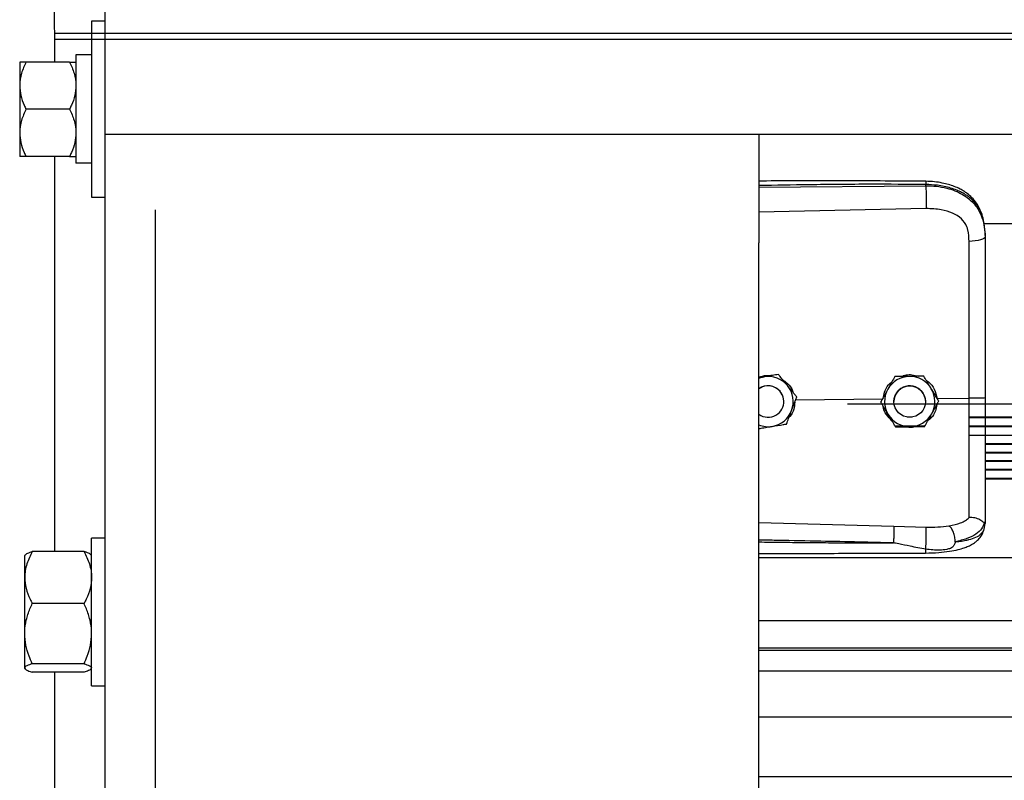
# Model space of a CAD drawing. Header units: inches. Extents: x 170 to 284, y 215 to 248.
# Tile 353 of 656: x 202.249 to 202.584, y 224.15 to 224.409. Entities that reach past the tile are written whole.
import ezdxf

# ---------------------------------------------------------------- set-up
doc = ezdxf.new("R2010")
doc.units = ezdxf.units.IN
doc.header["$LTSCALE"] = 0.25
doc.header["$MEASUREMENT"] = 0
doc.layers.add('RH FRONT OF HOOD', color=7, linetype='Continuous')

msp = doc.modelspace()

# ---------------------------------------------------------------- linework, layer by layer
at = {"layer": 'RH FRONT OF HOOD'}
for p, q in [((202.2606350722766, 224.3947767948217), (202.2605133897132, 224.4563797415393)), ((202.2777556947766, 220.1328032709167), (202.2777556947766, 224.4563797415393)), ((202.2777556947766, 224.4086787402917), (202.2731673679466, 224.4086787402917)), ((202.2731673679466, 224.4086787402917), (202.2731673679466, 224.3487565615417)), ((206.7721258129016, 224.4045334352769), (202.2608417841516, 224.4045334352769)), ((206.7721258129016, 224.402427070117), (202.2608417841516, 224.402427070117)), ((202.2731673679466, 224.3971908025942), (202.2678257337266, 224.3971908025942)), ((202.2678257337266, 224.3971908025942), (202.2678257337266, 224.3603014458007)), ((202.2486848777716, 224.3947767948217), (202.2486848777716, 224.3867472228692)), ((202.2656856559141, 224.3947767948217), (202.2508249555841, 224.3947767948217)), ((202.2486848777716, 224.3867472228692), (202.2486848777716, 224.3706880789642)), ((202.2656856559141, 224.3787176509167), (202.2508249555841, 224.3787176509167)), ((202.2486848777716, 224.3706880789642), (202.2486848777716, 224.3626585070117)), ((202.2777556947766, 224.3701573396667), (206.7721258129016, 224.3701573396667)), ((202.5003237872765, 224.3701573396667), (202.5003237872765, 224.3332527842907)), ((202.2656856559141, 224.3626585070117), (202.2508249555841, 224.3626585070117)), ((202.2606350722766, 224.2280554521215), (202.2606350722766, 224.3626585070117)), ((202.2731673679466, 224.3603014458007), (202.2678257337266, 224.3603014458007)), ((202.5571710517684, 224.3526601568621), (202.5571710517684, 224.3530715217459)), ((202.5003237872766, 224.3521234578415), (202.5571710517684, 224.3526601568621)), ((202.2731673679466, 224.3487565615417), (202.2777556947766, 224.3487565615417)), ((202.2948763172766, 220.1328032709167), (202.2948763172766, 224.3444764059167)), ((202.557267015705, 224.3448713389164), (202.5003237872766, 224.3436617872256)), ((202.5768719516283, 224.3397961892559), (206.4624382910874, 224.3397961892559)), ((202.5003237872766, 220.1328032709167), (202.5003237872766, 224.3332527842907)), ((202.5773665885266, 224.3357369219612), (202.5773665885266, 224.33524860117)), ((202.5020983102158, 224.2875954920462), (202.5003237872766, 224.2873066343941)), ((202.5069763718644, 224.2883916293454), (202.5060478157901, 224.2882405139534)), ((202.5069763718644, 224.2883899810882), (202.5069763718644, 224.2883916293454)), ((202.5466154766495, 224.2876318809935), (202.5466154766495, 224.2876335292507)), ((202.5564989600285, 224.2877801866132), (202.5564989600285, 224.2877818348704)), ((202.5128579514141, 224.2797529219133), (202.5425559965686, 224.2800372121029)), ((202.5132301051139, 224.2807351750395), (202.5132301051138, 224.2807368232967)), ((202.5609953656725, 224.2802137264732), (202.5719089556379, 224.2803181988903)), ((202.5615691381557, 224.2792949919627), (202.5615691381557, 224.2792966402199)), ((202.5773665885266, 224.2803878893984), (202.5773665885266, 224.2738697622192)), ((202.5088241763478, 224.279145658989), (202.5088241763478, 224.2791464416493)), ((202.5304915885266, 224.2784037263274), (202.6931375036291, 224.2784037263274)), ((202.5418021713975, 224.2789983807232), (202.5418021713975, 224.2790000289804)), ((202.5463354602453, 224.2791464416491), (202.5463354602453, 224.2791456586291)), ((202.5570358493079, 224.2791456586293), (202.5570358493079, 224.2791464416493)), ((202.5449455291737, 224.2738691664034), (202.544433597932, 224.2738691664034)), ((202.544534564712, 224.2737537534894), (202.5450375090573, 224.2737537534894)), ((202.5525706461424, 224.2738691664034), (202.5508006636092, 224.2738691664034)), ((202.5583338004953, 224.2737537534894), (202.5591541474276, 224.2737537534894)), ((202.5592560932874, 224.2738691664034), (202.5584257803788, 224.2738691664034)), ((206.4610578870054, 224.2738691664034), (202.5719097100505, 224.2738691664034)), ((202.5719097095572, 224.2737537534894), (206.4610578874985, 224.2737537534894)), ((202.5568449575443, 224.2708213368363), (202.5466882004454, 224.2708213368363)), ((202.546756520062, 224.2707070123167), (202.5567812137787, 224.2707070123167)), ((202.5719096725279, 224.2707070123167), (206.4610579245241, 224.2707070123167)), ((206.4610579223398, 224.2708213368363), (202.5719096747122, 224.2708213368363)), ((202.5773665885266, 224.2705524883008), (202.5773665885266, 224.267802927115)), ((202.5719095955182, 224.2676893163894), (206.4610580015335, 224.2676893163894)), ((206.4610581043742, 224.2648010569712), (202.5773665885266, 224.2648010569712)), ((202.5773665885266, 224.2646903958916), (206.4610581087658, 224.2646903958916)), ((206.4610582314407, 224.2618154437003), (202.5773665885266, 224.2618154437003)), ((202.5773665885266, 224.2617026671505), (206.4610582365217, 224.2617026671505)), ((206.4610583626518, 224.2589715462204), (202.5773665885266, 224.2589715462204)), ((202.5773665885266, 224.2588587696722), (206.4610583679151, 224.2588587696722)), ((206.4610584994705, 224.2559838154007), (202.5773665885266, 224.2559838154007)), ((202.5773665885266, 224.2558731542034), (206.4610585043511, 224.2558731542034)), ((206.4610586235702, 224.2529848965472), (202.5773665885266, 224.2529848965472)), ((202.5773665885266, 224.2528712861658), (206.4610586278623, 224.2528712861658)), ((202.5003237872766, 224.2379900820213), (202.5462594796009, 224.2366582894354)), ((202.5462594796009, 224.2366582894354), (202.5572451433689, 224.2363961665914)), ((202.5770268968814, 224.2356815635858), (202.5773665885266, 224.2376667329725)), ((202.5773665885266, 224.2381955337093), (202.5773665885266, 224.2376667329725)), ((202.2777556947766, 224.2326616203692), (202.2731673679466, 224.2326616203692)), ((202.2731673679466, 224.1823612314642), (202.2731673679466, 224.2326616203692)), ((202.2505889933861, 224.2269949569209), (202.2503969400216, 224.2267721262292)), ((202.2503969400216, 224.2192305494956), (202.2503969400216, 224.2267721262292)), ((202.2705992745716, 224.2280554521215), (202.2529650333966, 224.2280554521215)), ((202.2731673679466, 224.2267721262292), (202.272975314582, 224.2269949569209)), ((202.5003237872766, 224.226018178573), (206.5326438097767, 224.226018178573)), ((202.2503969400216, 224.2001336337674), (202.2503969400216, 224.2192305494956)), ((202.2705992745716, 224.2104056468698), (202.2529650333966, 224.2104056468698)), ((202.5003237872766, 224.2046391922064), (206.5326438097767, 224.2046391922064)), ((202.2503969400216, 224.1884145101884), (202.2503969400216, 224.2001336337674)), ((206.5326438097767, 224.1951539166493), (202.5003237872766, 224.1951539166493)), ((202.5003237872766, 224.1945145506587), (206.5326438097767, 224.1945145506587)), ((202.2705992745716, 224.1898616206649), (202.2529650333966, 224.1898616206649)), ((202.2503969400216, 224.1882507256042), (202.2503969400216, 224.1884145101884)), ((202.2503969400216, 224.1882507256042), (202.2505889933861, 224.1880278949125)), ((202.2705992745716, 224.1869673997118), (202.2529650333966, 224.1869673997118)), ((202.2606350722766, 224.0568492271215), (202.2606350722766, 224.1869673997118)), ((202.272975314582, 224.1880278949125), (202.2731673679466, 224.1882507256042)), ((202.5003237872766, 224.1874964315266), (206.5326438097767, 224.1874964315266)), ((202.2731673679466, 224.1823612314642), (202.2777556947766, 224.1823612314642)), ((202.5003237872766, 224.1718123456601), (206.5326438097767, 224.1718123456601)), ((202.5003237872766, 224.1514243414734), (206.5326438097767, 224.1514243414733))]:
    msp.add_line(p, q, dxfattribs=at)
at = {"layer": 'RH FRONT OF HOOD', "flags": 128}
for points in [[(202.5773665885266, 224.33524860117), (202.577262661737, 224.3349528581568), (202.5769547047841, 224.3346679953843), (202.5764540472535, 224.3344044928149), (202.5757791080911, 224.3341720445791), (202.5749547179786, 224.3339792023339), (202.5740112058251, 224.3338330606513), (202.5729832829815, 224.3337389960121), (202.5719087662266, 224.3337004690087)], [(202.5003237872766, 224.2871060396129), (202.501007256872, 224.2873436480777), (202.5020983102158, 224.2875954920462)], [(202.5562784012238, 224.2818907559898), (202.5568832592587, 224.280415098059), (202.5570358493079, 224.2791464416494)]]:
    msp.add_lwpolyline(points, dxfattribs=at)
at = {"layer": 'RH FRONT OF HOOD'}
msp.add_circle((202.5516856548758, 224.2791456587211), 0.005350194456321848, dxfattribs=at)
for centre, radius, start, end in [((202.5034739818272, 224.2791464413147), 0.008560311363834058, 39.24773070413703, 99.24772960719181), ((202.5516856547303, 224.2791464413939), 0.008560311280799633, 90.85968127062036, 150.8596805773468), ((202.551685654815, 224.2791464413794), 0.008560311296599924, 30.85968260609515, 90.85968183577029), ((202.5034739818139, 224.2791464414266), 0.005350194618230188, 39.247730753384, 126.0718980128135), ((202.5034739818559, 224.2791456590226), 0.005350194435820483, 300.009742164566, 126.0718999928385), ((202.5034739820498, 224.2791464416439), 0.005350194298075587, 5.902783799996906e-08, 39.24773054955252), ((202.5034739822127, 224.2791464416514), 0.008560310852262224, 339.2477292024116, 39.24773059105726), ((202.5516856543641, 224.2791464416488), 0.00856031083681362, 150.8596808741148, 210.8596823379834), ((202.5516856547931, 224.2791464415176), 0.005350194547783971, 30.85968222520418, 179.9999985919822), ((202.5516856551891, 224.2791464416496), 0.008560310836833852, 330.8596808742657, 30.85968233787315), ((202.5034739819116, 224.2791464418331), 0.008560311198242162, 279.2477290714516, 339.2477287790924), ((202.5034739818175, 224.2791456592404), 0.005350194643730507, 233.9281021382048, 300.0097413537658), ((202.5516856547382, 224.279146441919), 0.00856031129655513, 210.8596826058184, 270.8596818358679), ((202.5516856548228, 224.2791464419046), 0.008560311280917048, 270.8596812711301, 330.8596805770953), ((202.5034739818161, 224.2791464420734), 0.008560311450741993, 248.4076756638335, 279.2477294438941)]:
    msp.add_arc(centre, radius, start, end, dxfattribs=at)
for points, knots in [([(202.2508249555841, 224.3947767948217), (202.25026259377, 224.3935276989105), (202.2491173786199, 224.3909839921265), (202.2486887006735, 224.3882072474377), (202.2486849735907, 224.3867838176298), (202.2486848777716, 224.3867472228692)], [0, 0, 0, 0, 0.4845461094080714, 0.9867482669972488, 1, 1, 1, 1]), ([(202.2508249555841, 224.3947767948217), (202.2505070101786, 224.3947767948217), (202.2497547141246, 224.3947767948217), (202.248887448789, 224.3947767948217), (202.2487529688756, 224.3947767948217), (202.2486848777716, 224.3947767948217)], [0, 0, 0, 0, 0.2654446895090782, 0.6280732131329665, 1, 1, 1, 1]), ([(202.2656856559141, 224.3947767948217), (202.2662480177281, 224.3935276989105), (202.2673932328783, 224.3909839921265), (202.2678219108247, 224.3882072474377), (202.2678256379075, 224.3867838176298), (202.2678257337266, 224.3867472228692)], [0, 0, 0, 0, 0.4845461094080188, 0.9867482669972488, 0.9999999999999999, 0.9999999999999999, 0.9999999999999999, 0.9999999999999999]), ([(202.2656856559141, 224.3947767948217), (202.2660036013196, 224.3947767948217), (202.2667558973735, 224.3947767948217), (202.2676231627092, 224.3947767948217), (202.2677576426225, 224.3947767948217), (202.2678257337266, 224.3947767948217)], [0, 0, 0, 0, 0.2654446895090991, 0.6280732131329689, 1, 1, 1, 1]), ([(202.2486848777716, 224.3867472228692), (202.2487664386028, 224.3856223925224), (202.2489325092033, 224.3833320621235), (202.2498930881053, 224.3806713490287), (202.2506155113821, 224.3791567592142), (202.2508249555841, 224.3787176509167)], [0, 0, 0, 0, 0.4066348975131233, 0.8279722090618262, 1, 1, 1, 1]), ([(202.2678257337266, 224.3867472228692), (202.2677441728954, 224.3856223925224), (202.2675781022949, 224.3833320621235), (202.2666175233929, 224.3806713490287), (202.2658951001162, 224.3791567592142), (202.2656856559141, 224.3787176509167)], [0, 0, 0, 0, 0.4066348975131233, 0.8279722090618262, 1, 1, 1, 1]), ([(202.2508249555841, 224.3787176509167), (202.25026259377, 224.3774685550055), (202.2491173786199, 224.3749248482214), (202.2486887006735, 224.3721481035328), (202.2486849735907, 224.3707246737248), (202.2486848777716, 224.3706880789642)], [0, 0, 0, 0, 0.4845461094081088, 0.9867482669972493, 1, 1, 1, 1]), ([(202.2656856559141, 224.3787176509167), (202.2662480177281, 224.3774685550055), (202.2673932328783, 224.3749248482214), (202.2678219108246, 224.3721481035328), (202.2678256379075, 224.3707246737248), (202.2678257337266, 224.3706880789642)], [0, 0, 0, 0, 0.4845461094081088, 0.9867482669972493, 1, 1, 1, 1]), ([(202.2486848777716, 224.3706880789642), (202.2487664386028, 224.3695632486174), (202.2489325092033, 224.3672729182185), (202.2498930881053, 224.3646122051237), (202.2506155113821, 224.3630976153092), (202.2508249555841, 224.3626585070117)], [0, 0, 0, 0, 0.4066348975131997, 0.8279722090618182, 1, 1, 1, 1]), ([(202.2678257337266, 224.3706880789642), (202.2677441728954, 224.3695632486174), (202.2675781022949, 224.3672729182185), (202.2666175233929, 224.3646122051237), (202.2658951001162, 224.3630976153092), (202.2656856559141, 224.3626585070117)], [0, 0, 0, 0, 0.4066348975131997, 0.8279722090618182, 1, 1, 1, 1]), ([(202.2508249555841, 224.3626585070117), (202.2505070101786, 224.3626585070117), (202.2497547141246, 224.3626585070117), (202.248887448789, 224.3626585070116), (202.2487529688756, 224.3626585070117), (202.2486848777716, 224.3626585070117)], [0, 0, 0, 0, 0.2654446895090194, 0.6280732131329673, 1, 1, 1, 1]), ([(202.2656856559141, 224.3626585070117), (202.2660036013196, 224.3626585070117), (202.2667558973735, 224.3626585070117), (202.2676231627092, 224.3626585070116), (202.2677576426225, 224.3626585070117), (202.2678257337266, 224.3626585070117)], [0, 0, 0, 0, 0.2654446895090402, 0.6280732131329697, 1, 1, 1, 1]), ([(202.5571524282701, 224.3541636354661), (202.5479354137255, 224.3542315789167), (202.5298485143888, 224.3543649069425), (202.5109049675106, 224.3543075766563), (202.5011792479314, 224.3542547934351), (202.5003237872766, 224.3542501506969)], [0, 0, 0, 0, 0.4865830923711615, 0.9548405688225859, 1, 1, 1, 1]), ([(202.5571710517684, 224.3530715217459), (202.5508652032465, 224.3531108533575), (202.5376261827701, 224.3531934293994), (202.518676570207, 224.3530122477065), (202.5060360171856, 224.3527912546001), (202.5003237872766, 224.3526913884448)], [0, 0, 0, 0, 0.3326703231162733, 0.6984356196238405, 1, 1, 1, 1]), ([(202.5571522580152, 224.3541477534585), (202.5571534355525, 224.3541517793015), (202.5571574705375, 224.3541655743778), (202.5571626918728, 224.3540506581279), (202.5571693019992, 224.3537578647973), (202.5571703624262, 224.3533419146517), (202.5571710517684, 224.3530715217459)], [0, 0, 0, 0, 0.09787641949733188, 0.3353863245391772, 0.5679606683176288, 1, 1, 1, 1]), ([(202.5772801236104, 224.3377800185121), (202.5771611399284, 224.3388504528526), (202.5769457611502, 224.3407881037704), (202.576200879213, 224.3433067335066), (202.5753436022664, 224.3452164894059), (202.574268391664, 224.3469691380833), (202.5729533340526, 224.348557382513), (202.5714826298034, 224.349852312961), (202.5701089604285, 224.3508121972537), (202.568666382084, 224.3516436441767), (202.5662881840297, 224.3527107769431), (202.5633517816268, 224.353523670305), (202.560042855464, 224.3540521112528), (202.5581510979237, 224.3541251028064), (202.5571524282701, 224.3541636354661)], [0, 0, 0, 0, 0.1084465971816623, 0.1963050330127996, 0.269182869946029, 0.3279968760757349, 0.4149595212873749, 0.4916410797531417, 0.53897604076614, 0.5941910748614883, 0.6694152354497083, 0.8148545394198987, 0.9022606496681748, 1, 1, 1, 1]), ([(202.5773665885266, 224.3357369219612), (202.5773038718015, 224.3370933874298), (202.5771854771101, 224.3396540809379), (202.5762159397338, 224.3431450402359), (202.5749267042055, 224.345556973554), (202.5735628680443, 224.3472596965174), (202.5724799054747, 224.3483030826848), (202.571420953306, 224.3491315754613), (202.5704315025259, 224.3497915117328), (202.5691971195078, 224.3504865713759), (202.5676031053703, 224.3512122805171), (202.5649393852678, 224.3521203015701), (202.5614042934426, 224.3528802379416), (202.5584977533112, 224.3530115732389), (202.5571710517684, 224.3530715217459)], [0, 0, 0, 0, 0.1307156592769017, 0.2467609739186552, 0.3577928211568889, 0.4170971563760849, 0.4791482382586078, 0.5177152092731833, 0.5590896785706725, 0.6032945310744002, 0.6633484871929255, 0.7353692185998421, 0.8792082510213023, 1, 1, 1, 1]), ([(202.5571710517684, 224.3526601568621), (202.5571927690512, 224.3520843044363), (202.5572378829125, 224.3508880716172), (202.5572788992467, 224.3486630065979), (202.5572921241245, 224.3464856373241), (202.5572751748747, 224.345395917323), (202.557267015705, 224.3448713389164)], [0, 0, 0, 0, 0.2406941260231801, 0.4999999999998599, 0.7593058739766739, 1, 1, 1, 1]), ([(202.5571710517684, 224.3526601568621), (202.5583678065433, 224.3526284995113), (202.5608000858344, 224.3525641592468), (202.5641296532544, 224.3519454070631), (202.5671080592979, 224.3510022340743), (202.5696396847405, 224.3497886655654), (202.5718852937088, 224.3482427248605), (202.573747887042, 224.3464075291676), (202.5752415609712, 224.3442723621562), (202.5764108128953, 224.34171780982), (202.5772076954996, 224.3386414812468), (202.5773131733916, 224.3363891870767), (202.5773665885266, 224.33524860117)], [0, 0, 0, 0, 0.1094013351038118, 0.2223468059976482, 0.315179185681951, 0.4102231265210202, 0.5012749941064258, 0.5946006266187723, 0.6834485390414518, 0.7745330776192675, 0.8858211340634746, 1, 1, 1, 1]), ([(202.571483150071, 224.3376337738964), (202.5714831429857, 224.337633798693), (202.5713805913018, 224.3379927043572), (202.5708853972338, 224.3393988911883), (202.5693493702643, 224.3416015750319), (202.5662823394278, 224.3435048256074), (202.5621661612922, 224.3447164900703), (202.559013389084, 224.34481614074), (202.557267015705, 224.3448713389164)], [0, 0, 0, 0, 4.497367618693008e-06, 0.06509473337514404, 0.261670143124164, 0.4753105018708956, 0.709365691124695, 1, 1, 1, 1]), ([(202.5719087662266, 224.3337004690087), (202.571838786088, 224.3350251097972), (202.5717688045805, 224.3363497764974), (202.5714831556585, 224.3376337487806), (202.571483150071, 224.3376337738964)], [0, 0, 0, 0, 0.999980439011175, 1, 1, 1, 1]), ([(202.5719089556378, 224.2803182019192), (202.5719089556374, 224.2803182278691), (202.5719088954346, 224.2837045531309), (202.5719088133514, 224.2907512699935), (202.5719087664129, 224.3014244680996), (202.5719087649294, 224.3123005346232), (202.5719087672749, 224.323087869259), (202.571908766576, 224.3301629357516), (202.5719087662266, 224.3337004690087)], [0, 0, 0, 0, 1.439079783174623e-06, 0.1877923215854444, 0.3908439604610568, 0.5938956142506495, 0.796947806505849, 1, 1, 1, 1]), ([(202.5773665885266, 224.33524860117), (202.5773665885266, 224.3316184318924), (202.5773665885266, 224.3243475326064), (202.5773665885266, 224.3132667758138), (202.5773665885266, 224.3020841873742), (202.5773665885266, 224.2911155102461), (202.5773665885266, 224.2838676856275), (202.5773665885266, 224.2803878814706)], [0, 0, 0, 0, 0.2027568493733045, 0.4061035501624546, 0.60886041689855, 0.8122072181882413, 1, 1, 1, 1]), ([(202.5003237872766, 224.2874255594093), (202.5011614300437, 224.2877061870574), (202.5025706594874, 224.2881783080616), (202.5040437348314, 224.2880596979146), (202.5046412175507, 224.2880115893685)], [0, 0, 0, 0, 0.5943977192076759, 1, 1, 1, 1]), ([(202.5069763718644, 224.2883899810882), (202.506300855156, 224.2882799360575), (202.5049339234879, 224.288057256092), (202.5032688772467, 224.2877860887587), (202.5023156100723, 224.2876308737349), (202.5020983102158, 224.2875954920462)], [0, 0, 0, 0, 0.4299704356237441, 0.8700602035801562, 0.9999999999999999, 0.9999999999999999, 0.9999999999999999, 0.9999999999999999]), ([(202.5101032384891, 224.2845644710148), (202.5099795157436, 224.2847159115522), (202.5090118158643, 224.285900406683), (202.5079506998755, 224.2871991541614), (202.5070713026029, 224.2882754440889), (202.5069763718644, 224.2883916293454)], [0, 0, 0, 0, 0.1156468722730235, 0.9045342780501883, 1, 1, 1, 1]), ([(202.5101032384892, 224.2845623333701), (202.5099795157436, 224.2847137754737), (202.5090118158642, 224.2858982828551), (202.5079506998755, 224.2871972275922), (202.5070713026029, 224.2882737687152), (202.5069763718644, 224.2883899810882)], [0, 0, 0, 0, 0.115646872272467, 0.9045342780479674, 1, 1, 1, 1]), ([(202.5082475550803, 224.2866956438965), (202.5088969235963, 224.2862678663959), (202.5103878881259, 224.285285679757), (202.5116895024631, 224.2835532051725), (202.5119654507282, 224.2823168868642), (202.512020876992, 224.282068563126)], [0, 0, 0, 0, 0.3814222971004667, 0.8757540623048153, 1, 1, 1, 1]), ([(202.5466154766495, 224.2876335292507), (202.5462822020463, 224.2870358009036), (202.5456078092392, 224.2858262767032), (202.5447863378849, 224.2843528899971), (202.5443160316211, 224.2835093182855), (202.5442088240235, 224.2833170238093)], [0, 0, 0, 0, 0.4299704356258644, 0.8700602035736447, 0.9999999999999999, 0.9999999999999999, 0.9999999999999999, 0.9999999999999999]), ([(202.5466154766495, 224.2876318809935), (202.5462822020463, 224.2870340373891), (202.5456078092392, 224.2858242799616), (202.5447863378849, 224.284350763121), (202.5443160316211, 224.2835071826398), (202.5442088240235, 224.2833148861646)], [0, 0, 0, 0, 0.4299704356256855, 0.8700602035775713, 0.9999999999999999, 0.9999999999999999, 0.9999999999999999, 0.9999999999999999]), ([(202.551557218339, 224.2877079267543), (202.5502851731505, 224.2876888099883), (202.5485886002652, 224.2876633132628), (202.5470103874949, 224.2876394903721), (202.5466154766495, 224.2876335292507)], [0, 0, 0, 0, 0.7497733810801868, 1, 1, 1, 1]), ([(202.551557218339, 224.2877057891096), (202.5502851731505, 224.2876867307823), (202.5485886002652, 224.2876613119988), (202.5470103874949, 224.2876377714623), (202.5466154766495, 224.2876318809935)], [0, 0, 0, 0, 0.7497733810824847, 0.9999999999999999, 0.9999999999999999, 0.9999999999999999, 0.9999999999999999]), ([(202.5487618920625, 224.2876658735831), (202.5493308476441, 224.2878791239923), (202.5505122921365, 224.2883219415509), (202.5525568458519, 224.2883770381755), (202.5538940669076, 224.2879702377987), (202.5546062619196, 224.2877535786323)], [0, 0, 0, 0, 0.3027399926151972, 0.6286439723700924, 1, 1, 1, 1]), ([(202.5564989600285, 224.2877818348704), (202.5558146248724, 224.2877716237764), (202.5544298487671, 224.2877509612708), (202.5527430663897, 224.2877257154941), (202.5517773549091, 224.287711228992), (202.551557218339, 224.2877079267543)], [0, 0, 0, 0, 0.4299704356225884, 0.8700602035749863, 1, 1, 1, 1]), ([(202.5564989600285, 224.2877801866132), (202.5558146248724, 224.287769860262), (202.5544298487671, 224.2877489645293), (202.5527430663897, 224.287723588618), (202.5517773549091, 224.2877090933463), (202.551557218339, 224.2877057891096)], [0, 0, 0, 0, 0.429970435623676, 0.8700602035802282, 0.9999999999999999, 0.9999999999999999, 0.9999999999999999, 0.9999999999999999]), ([(202.5590340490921, 224.283539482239), (202.5589337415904, 224.2837073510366), (202.5581491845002, 224.2850203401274), (202.5572888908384, 224.2864599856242), (202.5565759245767, 224.2876530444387), (202.5564989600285, 224.2877818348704)], [0, 0, 0, 0, 0.1156468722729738, 0.9045342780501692, 1, 1, 1, 1]), ([(202.5590340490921, 224.2835373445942), (202.5589337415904, 224.2837052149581), (202.5581491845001, 224.2850182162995), (202.5572888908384, 224.286458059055), (202.5565759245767, 224.2876513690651), (202.5564989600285, 224.2877801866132)], [0, 0, 0, 0, 0.1156468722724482, 0.9045342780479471, 1, 1, 1, 1]), ([(202.5573738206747, 224.2863178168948), (202.5576189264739, 224.2861699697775), (202.5587517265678, 224.2854866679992), (202.5602255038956, 224.2833872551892), (202.5607326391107, 224.2812967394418), (202.5609953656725, 224.2802137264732)], [0, 0, 0, 0, 0.1174426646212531, 0.5427821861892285, 1, 1, 1, 1]), ([(202.5132301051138, 224.2807368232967), (202.5129660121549, 224.2810601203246), (202.5119668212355, 224.2822833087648), (202.5108931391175, 224.28359757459), (202.5101032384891, 224.2845644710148)], [0, 0, 0, 0, 0.2643068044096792, 1, 1, 1, 1]), ([(202.5132301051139, 224.2807351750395), (202.5129660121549, 224.2810583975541), (202.5119668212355, 224.2822813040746), (202.5108931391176, 224.2835954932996), (202.5101032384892, 224.2845623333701)], [0, 0, 0, 0, 0.2643068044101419, 1, 1, 1, 1]), ([(202.5442088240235, 224.2833170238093), (202.54358933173, 224.2822058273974), (202.54276309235, 224.2807237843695), (202.541994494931, 224.2793450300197), (202.5418021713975, 224.2790000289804)], [0, 0, 0, 0, 0.7497733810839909, 1, 1, 1, 1]), ([(202.5442088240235, 224.2833148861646), (202.54358933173, 224.2822037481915), (202.54276309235, 224.2807217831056), (202.541994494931, 224.27934331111), (202.5418021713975, 224.2789983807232)], [0, 0, 0, 0, 0.7497733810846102, 0.9999999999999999, 0.9999999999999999, 0.9999999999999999, 0.9999999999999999]), ([(202.5427198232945, 224.2806461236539), (202.5428822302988, 224.2813980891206), (202.5432611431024, 224.2831525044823), (202.5443905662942, 224.2849930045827), (202.5454303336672, 224.2857243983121), (202.545628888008, 224.2858640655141)], [0, 0, 0, 0, 0.3776771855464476, 0.8811610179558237, 1, 1, 1, 1]), ([(202.5615691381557, 224.2792966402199), (202.5613550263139, 224.2796550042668), (202.5605449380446, 224.2810108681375), (202.5596744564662, 224.2824677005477), (202.5590340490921, 224.283539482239)], [0, 0, 0, 0, 0.2643068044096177, 1, 1, 1, 1]), ([(202.5615691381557, 224.2792949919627), (202.5613550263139, 224.2796532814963), (202.5605449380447, 224.2810088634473), (202.5596744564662, 224.2824656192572), (202.5590340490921, 224.2835373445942)], [0, 0, 0, 0, 0.2643068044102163, 1, 1, 1, 1]), ([(202.5114789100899, 224.2761132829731), (202.5119296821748, 224.2773029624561), (202.5125308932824, 224.2788896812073), (202.513090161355, 224.2803658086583), (202.5132301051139, 224.2807351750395)], [0, 0, 0, 0, 0.7497733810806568, 1, 1, 1, 1]), ([(202.5591624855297, 224.2749779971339), (202.5597819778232, 224.2760891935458), (202.5606082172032, 224.2775712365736), (202.5613768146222, 224.2789499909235), (202.5615691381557, 224.2792949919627)], [0, 0, 0, 0, 0.7497733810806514, 1, 1, 1, 1]), ([(202.5719087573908, 224.2396276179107), (202.5719087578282, 224.2398903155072), (202.5719087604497, 224.2414647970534), (202.5719087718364, 224.2448961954), (202.5719088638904, 224.2504975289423), (202.5719091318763, 224.2569373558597), (202.5719094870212, 224.2641633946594), (202.5719097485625, 224.2720382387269), (202.5719097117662, 224.2775662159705), (202.5719096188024, 224.2803181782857), (202.5719096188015, 224.2803182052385)], [0, 0, 0, 0, 0.03155846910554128, 0.1891461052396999, 0.3467338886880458, 0.5043277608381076, 0.6619226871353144, 0.8309600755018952, 0.9999983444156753, 1, 1, 1, 1]), ([(202.5773665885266, 224.2803878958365), (202.5772853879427, 224.2803765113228), (202.5771229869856, 224.280353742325), (202.5758701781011, 224.2803257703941), (202.5740727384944, 224.2803097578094), (202.5726306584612, 224.2803153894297), (202.5719096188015, 224.2803182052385)], [0, 0, 0, 0, 0.2500007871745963, 0.5000009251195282, 0.750000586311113, 1, 1, 1, 1]), ([(202.509727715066, 224.2714918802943), (202.5099702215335, 224.2721318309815), (202.5104609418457, 224.2734267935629), (202.5110586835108, 224.2750042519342), (202.5114009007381, 224.275907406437), (202.5114789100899, 224.2761132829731)], [0, 0, 0, 0, 0.4299704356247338, 0.8700602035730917, 1, 1, 1, 1]), ([(202.5125641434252, 224.2789774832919), (202.5124880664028, 224.2781517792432), (202.5123259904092, 224.2763926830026), (202.5114771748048, 224.2745847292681), (202.5106929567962, 224.27388403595), (202.5106041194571, 224.2738046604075)], [0, 0, 0, 0, 0.439592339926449, 0.9365162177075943, 1, 1, 1, 1]), ([(202.5443372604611, 224.2747555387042), (202.5442369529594, 224.2749234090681), (202.5434523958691, 224.2762364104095), (202.5425921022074, 224.277676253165), (202.5418791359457, 224.278869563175), (202.5418021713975, 224.2789983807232)], [0, 0, 0, 0, 0.1156468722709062, 0.9045342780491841, 0.9999999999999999, 0.9999999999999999, 0.9999999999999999, 0.9999999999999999]), ([(202.5456180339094, 224.2726121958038), (202.5449669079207, 224.2732743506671), (202.5436188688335, 224.2746452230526), (202.5427172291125, 224.2765161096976), (202.5426726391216, 224.2775291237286), (202.5426720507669, 224.2775424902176)], [0, 0, 0, 0, 0.4797011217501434, 0.9931347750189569, 1, 1, 1, 1]), ([(202.5608892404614, 224.2780753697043), (202.5607771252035, 224.2773621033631), (202.5605144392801, 224.2756909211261), (202.5593601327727, 224.2737682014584), (202.5582254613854, 224.2729167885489), (202.5578606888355, 224.2726430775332)], [0, 0, 0, 0, 0.3356490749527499, 0.7864254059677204, 1, 1, 1, 1]), ([(202.5468723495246, 224.2705131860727), (202.5466582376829, 224.2708714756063), (202.5458481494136, 224.2722270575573), (202.5449776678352, 224.2736838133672), (202.5443372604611, 224.2747555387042)], [0, 0, 0, 0, 0.2643068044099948, 1, 1, 1, 1]), ([(202.5567558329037, 224.2706614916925), (202.5570891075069, 224.2712592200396), (202.557763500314, 224.27246874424), (202.5585849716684, 224.273942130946), (202.5590552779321, 224.2747857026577), (202.5591624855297, 224.2749779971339)], [0, 0, 0, 0, 0.4299704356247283, 0.8700602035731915, 1, 1, 1, 1]), ([(202.5773665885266, 224.2735089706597), (202.5773665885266, 224.272769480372), (202.5773665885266, 224.2718590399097), (202.5773665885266, 224.2709861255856), (202.5773665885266, 224.2708222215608)], [0, 0, 0, 0, 0.8122335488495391, 1, 1, 1, 1]), ([(202.5003237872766, 224.2699607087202), (202.5008835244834, 224.2700517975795), (202.5021352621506, 224.2702554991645), (202.5036792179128, 224.2705068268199), (202.5046323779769, 224.2706620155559), (202.5048496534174, 224.2706973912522)], [0, 0, 0, 0, 0.3844201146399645, 0.8596768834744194, 0.9999999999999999, 0.9999999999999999, 0.9999999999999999, 0.9999999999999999]), ([(202.5048496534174, 224.2706973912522), (202.5061053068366, 224.2709018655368), (202.5077800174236, 224.2711745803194), (202.5093378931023, 224.2714283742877), (202.509727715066, 224.2714918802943)], [0, 0, 0, 0, 0.7497733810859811, 1, 1, 1, 1]), ([(202.5468723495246, 224.2705131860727), (202.5475566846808, 224.2705233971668), (202.5489414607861, 224.2705440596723), (202.5506282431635, 224.270569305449), (202.5515939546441, 224.2705837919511), (202.5518140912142, 224.2705870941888)], [0, 0, 0, 0, 0.4299704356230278, 0.8700602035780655, 1, 1, 1, 1]), ([(202.5539583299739, 224.2706193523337), (202.5538644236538, 224.2705827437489), (202.5530900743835, 224.2702808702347), (202.5517940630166, 224.2702218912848), (202.5506860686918, 224.2704744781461), (202.550292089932, 224.2705642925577)], [0, 0, 0, 0, 0.08167163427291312, 0.6734623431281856, 1, 1, 1, 1]), ([(202.5518140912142, 224.2705870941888), (202.5530861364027, 224.2706062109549), (202.554782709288, 224.2706317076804), (202.5563609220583, 224.2706555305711), (202.5567558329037, 224.2706614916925)], [0, 0, 0, 0, 0.7497733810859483, 1, 1, 1, 1]), ([(202.5773665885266, 224.2676435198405), (202.5773665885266, 224.2658132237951), (202.5773665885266, 224.2612001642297), (202.5773665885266, 224.2542314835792), (202.5773665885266, 224.2476396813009), (202.5773665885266, 224.2422572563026), (202.5773665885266, 224.2395564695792), (202.5773665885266, 224.2381955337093)], [0, 0, 0, 0, 0.1570282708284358, 0.3957724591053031, 0.6414399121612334, 0.8193203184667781, 0.9999999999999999, 0.9999999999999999, 0.9999999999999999, 0.9999999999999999]), ([(202.5650745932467, 224.2368035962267), (202.566448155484, 224.2370914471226), (202.5685325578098, 224.2375282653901), (202.5707083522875, 224.2385689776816), (202.5715073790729, 224.2392742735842), (202.5719087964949, 224.2396286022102)], [0, 0, 0, 0, 0.4901989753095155, 0.7438846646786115, 1, 1, 1, 1]), ([(202.5771695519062, 224.2379452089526), (202.5771204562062, 224.2379366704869), (202.5770196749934, 224.2379191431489), (202.5767280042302, 224.2381053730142), (202.5762625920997, 224.2384362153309), (202.5753863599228, 224.2390162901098), (202.5739071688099, 224.2396344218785), (202.5725663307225, 224.2396305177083), (202.5719087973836, 224.239628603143)], [0, 0, 0, 0, 0.1136768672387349, 0.2333502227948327, 0.3620694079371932, 0.5019163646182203, 0.755744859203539, 1, 1, 1, 1]), ([(202.546259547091, 224.2366582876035), (202.5462661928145, 224.2364194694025), (202.5462764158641, 224.2360520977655), (202.5462743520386, 224.235190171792), (202.5462667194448, 224.2344153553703), (202.5462524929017, 224.2335548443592), (202.5462275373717, 224.2323954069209), (202.5462011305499, 224.2315520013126), (202.5461839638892, 224.2310037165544)], [0, 0, 0, 0, 0.2394514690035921, 0.3683457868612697, 0.4999761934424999, 0.631610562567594, 0.7605158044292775, 0.9999999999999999, 0.9999999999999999, 0.9999999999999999, 0.9999999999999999]), ([(202.5571140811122, 224.227572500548), (202.5586021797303, 224.227608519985), (202.5613833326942, 224.2276758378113), (202.565118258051, 224.2280988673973), (202.5679935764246, 224.2286581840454), (202.5700949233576, 224.2292666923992), (202.5716777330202, 224.2298748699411), (202.5730534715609, 224.2305701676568), (202.5743254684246, 224.2314529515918), (202.5754526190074, 224.2325277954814), (202.5764664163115, 224.2339466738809), (202.5768210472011, 224.2350486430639), (202.5770099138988, 224.2356355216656)], [0, 0, 0, 0, 0.1696911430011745, 0.3171409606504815, 0.4424359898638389, 0.5384364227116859, 0.6083291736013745, 0.684095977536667, 0.7426779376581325, 0.8151683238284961, 0.9015637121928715, 1, 1, 1, 1]), ([(202.5571597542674, 224.2288256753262), (202.5571757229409, 224.2290662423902), (202.5572094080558, 224.2295737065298), (202.5572542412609, 224.2305838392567), (202.5572912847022, 224.2317712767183), (202.5573140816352, 224.2330431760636), (202.5573192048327, 224.2342466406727), (202.5573067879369, 224.2352425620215), (202.5572816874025, 224.2359819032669), (202.5572568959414, 224.2362629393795), (202.5572451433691, 224.2363961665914)], [0, 0, 0, 0, 0.1098512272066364, 0.2317256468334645, 0.3631776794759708, 0.4999999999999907, 0.6368223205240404, 0.7682743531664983, 0.8901487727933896, 1, 1, 1, 1]), ([(202.5572451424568, 224.2363961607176), (202.5585972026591, 224.2363888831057), (202.5612992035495, 224.2363743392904), (202.5638058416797, 224.2366588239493), (202.5650581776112, 224.2368009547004)], [0, 0, 0, 0, 0.5003922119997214, 1, 1, 1, 1]), ([(202.5671636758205, 224.2314024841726), (202.567138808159, 224.2319324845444), (202.5670871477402, 224.2330335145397), (202.5666114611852, 224.2346959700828), (202.5659067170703, 224.2360840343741), (202.5653435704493, 224.2365694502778), (202.565072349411, 224.2368032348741)], [0, 0, 0, 0, 0.2405618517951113, 0.4997464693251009, 0.7590693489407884, 1, 1, 1, 1]), ([(202.5771737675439, 224.2379450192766), (202.5768981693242, 224.2372230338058), (202.5763321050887, 224.2357401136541), (202.5742792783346, 224.2339068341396), (202.5712910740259, 224.2323487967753), (202.5685640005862, 224.231725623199), (202.5671641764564, 224.2314057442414)], [0, 0, 0, 0, 0.2305257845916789, 0.4734878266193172, 0.7297379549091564, 1, 1, 1, 1]), ([(202.5671652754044, 224.2314040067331), (202.5677115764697, 224.2314611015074), (202.5690165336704, 224.2315974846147), (202.570415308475, 224.2318256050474), (202.5713702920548, 224.2320194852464), (202.5726036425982, 224.2322973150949), (202.5742899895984, 224.2328635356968), (202.5761097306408, 224.2339890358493), (202.5767152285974, 224.2351064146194), (202.5770268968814, 224.2356815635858)], [0, 0, 0, 0, 0.1091879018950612, 0.260818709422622, 0.307798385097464, 0.3355235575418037, 0.5627886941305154, 0.7749539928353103, 1, 1, 1, 1]), ([(202.5773665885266, 224.2381955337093), (202.5773665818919, 224.2381942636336), (202.5773665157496, 224.2381816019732), (202.5773593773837, 224.238077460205), (202.5772609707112, 224.2379991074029), (202.5771732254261, 224.2379292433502)], [0, 0, 0, 0, 0.01193493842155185, 0.118981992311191, 1, 1, 1, 1]), ([(202.5461838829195, 224.2310013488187), (202.5422838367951, 224.2311006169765), (202.5340137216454, 224.2313111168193), (202.5209017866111, 224.2315932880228), (202.5099538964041, 224.2318058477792), (202.502937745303, 224.2319339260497), (202.5007627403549, 224.2319719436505), (202.5003237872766, 224.2319796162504)], [0, 0, 0, 0, 0.2551597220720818, 0.5410705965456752, 0.8577348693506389, 0.9712884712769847, 1, 1, 1, 1]), ([(202.5003237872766, 224.2313345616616), (202.5029214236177, 224.231302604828), (202.5079874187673, 224.2312402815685), (202.5155515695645, 224.231159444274), (202.5232037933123, 224.2310901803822), (202.5309617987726, 224.2310386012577), (202.5386843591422, 224.2310055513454), (202.5437212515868, 224.2310027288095), (202.5461838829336, 224.2310013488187)], [0, 0, 0, 0, 0.169941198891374, 0.3314248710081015, 0.4948424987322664, 0.6705311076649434, 0.8389164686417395, 1, 1, 1, 1]), ([(202.5571597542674, 224.2288256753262), (202.55537895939, 224.2291717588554), (202.5523238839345, 224.229765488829), (202.5488879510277, 224.2304855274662), (202.5471497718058, 224.230842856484), (202.5466522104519, 224.2309440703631), (202.5465016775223, 224.2309700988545), (202.5464513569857, 224.2309787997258)], [0, 0, 0, 0, 0.5022803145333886, 0.861696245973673, 0.9584272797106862, 0.9861029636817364, 1, 1, 1, 1]), ([(202.5671650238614, 224.2314007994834), (202.567090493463, 224.2310304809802), (202.5669865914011, 224.230514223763), (202.5666148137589, 224.2299168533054), (202.5661941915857, 224.2294839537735), (202.5653904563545, 224.2290394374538), (202.5639131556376, 224.2286778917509), (202.561152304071, 224.2284377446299), (202.5587555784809, 224.2286706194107), (202.5571597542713, 224.2288256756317)], [0, 0, 0, 0, 0.1001269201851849, 0.1395859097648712, 0.1897135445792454, 0.2582342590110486, 0.369735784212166, 0.5803479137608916, 1, 1, 1, 1]), ([(202.2529650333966, 224.2280554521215), (202.2522904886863, 224.2266832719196), (202.2509168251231, 224.223888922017), (202.250401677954, 224.220837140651), (202.2503970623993, 224.2192720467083), (202.2503969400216, 224.2192305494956)], [0, 0, 0, 0, 0.4843414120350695, 0.9863277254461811, 1, 1, 1, 1]), ([(202.2506557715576, 224.226937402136), (202.2507100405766, 224.2270293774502), (202.2508878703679, 224.227330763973), (202.2518526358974, 224.2277027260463), (202.2527143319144, 224.2279759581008), (202.2529650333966, 224.2280554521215)], [0, 0, 0, 0, 0.2374711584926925, 0.7781501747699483, 1, 1, 1, 1]), ([(202.2705992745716, 224.2280554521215), (202.2712738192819, 224.2266832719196), (202.2726474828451, 224.223888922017), (202.2731626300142, 224.220837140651), (202.2731672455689, 224.2192720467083), (202.2731673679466, 224.2192305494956)], [0, 0, 0, 0, 0.4843414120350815, 0.986327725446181, 1, 1, 1, 1]), ([(202.2729085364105, 224.226937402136), (202.2728542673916, 224.2270293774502), (202.2726764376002, 224.227330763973), (202.2717116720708, 224.2277027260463), (202.2708499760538, 224.2279759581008), (202.2705992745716, 224.2280554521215)], [0, 0, 0, 0, 0.2374711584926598, 0.778150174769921, 1, 1, 1, 1]), ([(202.5003237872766, 224.227435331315), (202.5039899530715, 224.2274360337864), (202.5154624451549, 224.2274382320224), (202.5343932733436, 224.2274660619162), (202.5496564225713, 224.2275375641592), (202.557114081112, 224.2275725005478)], [0, 0, 0, 0, 0.1936599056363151, 0.6060178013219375, 1, 1, 1, 1]), ([(202.5571140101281, 224.2275943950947), (202.5571147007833, 224.2275875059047), (202.5571212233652, 224.2275224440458), (202.5571321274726, 224.2277121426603), (202.5571462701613, 224.2280390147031), (202.5571549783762, 224.2284715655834), (202.5571589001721, 224.2287623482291), (202.5571597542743, 224.2288256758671)], [0, 0, 0, 0, 0.03436730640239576, 0.3245665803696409, 0.6210149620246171, 0.9174633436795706, 0.9999999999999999, 0.9999999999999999, 0.9999999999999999, 0.9999999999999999]), ([(202.2503969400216, 224.2192305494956), (202.2504946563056, 224.21799530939), (202.2506936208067, 224.2154801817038), (202.2518454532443, 224.212555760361), (202.2527127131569, 224.2108902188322), (202.2529650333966, 224.2104056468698)], [0, 0, 0, 0, 0.4062905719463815, 0.8272664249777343, 1, 1, 1, 1]), ([(202.2731673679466, 224.2192305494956), (202.2730696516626, 224.21799530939), (202.2728706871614, 224.2154801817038), (202.2717188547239, 224.212555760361), (202.2708515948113, 224.2108902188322), (202.2705992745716, 224.2104056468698)], [0, 0, 0, 0, 0.4062905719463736, 0.8272664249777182, 0.9999999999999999, 0.9999999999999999, 0.9999999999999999, 0.9999999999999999]), ([(202.2503969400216, 224.2001336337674), (202.2503996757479, 224.2003689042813), (202.2504175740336, 224.2019081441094), (202.2508392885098, 224.2047806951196), (202.2518664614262, 224.2079542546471), (202.2526934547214, 224.2097996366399), (202.2529650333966, 224.2104056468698)], [0, 0, 0, 0, 0.0665322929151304, 0.4352825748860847, 0.8145508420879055, 1, 1, 1, 1]), ([(202.2731673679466, 224.2001336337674), (202.2731646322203, 224.2003689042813), (202.2731467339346, 224.2019081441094), (202.2727250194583, 224.2047806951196), (202.271697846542, 224.2079542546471), (202.2708708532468, 224.2097996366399), (202.2705992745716, 224.2104056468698)], [0, 0, 0, 0, 0.06653229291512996, 0.4352825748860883, 0.8145508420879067, 1, 1, 1, 1]), ([(202.2529650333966, 224.1898616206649), (202.2525834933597, 224.1907313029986), (202.2516807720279, 224.1927889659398), (202.2506400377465, 224.1962178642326), (202.2504786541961, 224.1988173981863), (202.2503969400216, 224.2001336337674)], [0, 0, 0, 0, 0.2654599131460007, 0.6280764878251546, 1, 1, 1, 1]), ([(202.2705992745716, 224.1898616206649), (202.2709808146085, 224.1907313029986), (202.2718835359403, 224.1927889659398), (202.2729242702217, 224.1962178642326), (202.2730856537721, 224.1988173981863), (202.2731673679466, 224.2001336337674)], [0, 0, 0, 0, 0.2654599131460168, 0.6280764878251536, 1, 1, 1, 1]), ([(202.2529650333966, 224.1898616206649), (202.2522904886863, 224.1896366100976), (202.2509168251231, 224.1891783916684), (202.250401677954, 224.188677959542), (202.2503970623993, 224.1884213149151), (202.2503969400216, 224.1884145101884)], [0, 0, 0, 0, 0.484341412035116, 0.9863277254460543, 1, 1, 1, 1]), ([(202.2705992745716, 224.1898616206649), (202.2712738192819, 224.1896366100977), (202.2726474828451, 224.1891783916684), (202.2731626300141, 224.188677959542), (202.2731672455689, 224.1884213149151), (202.2731673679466, 224.1884145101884)], [0, 0, 0, 0, 0.4843414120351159, 0.9863277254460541, 1, 1, 1, 1]), ([(202.2503969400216, 224.1884145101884), (202.2504946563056, 224.1882119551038), (202.2506936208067, 224.1877995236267), (202.2518454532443, 224.1873199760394), (202.2527127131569, 224.1870468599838), (202.2529650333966, 224.1869673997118)], [0, 0, 0, 0, 0.4062905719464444, 0.8272664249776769, 1, 1, 1, 1]), ([(202.2729085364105, 224.1880854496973), (202.2728542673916, 224.1879934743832), (202.2726764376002, 224.1876920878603), (202.2717116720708, 224.187320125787), (202.2708499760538, 224.1870468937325), (202.2705992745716, 224.1869673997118)], [0, 0, 0, 0, 0.2374711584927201, 0.7781501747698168, 1, 1, 1, 1])]:
    msp.add_open_spline(points, degree=3, knots=knots, dxfattribs=at)

doc.saveas('drawing.dxf')
